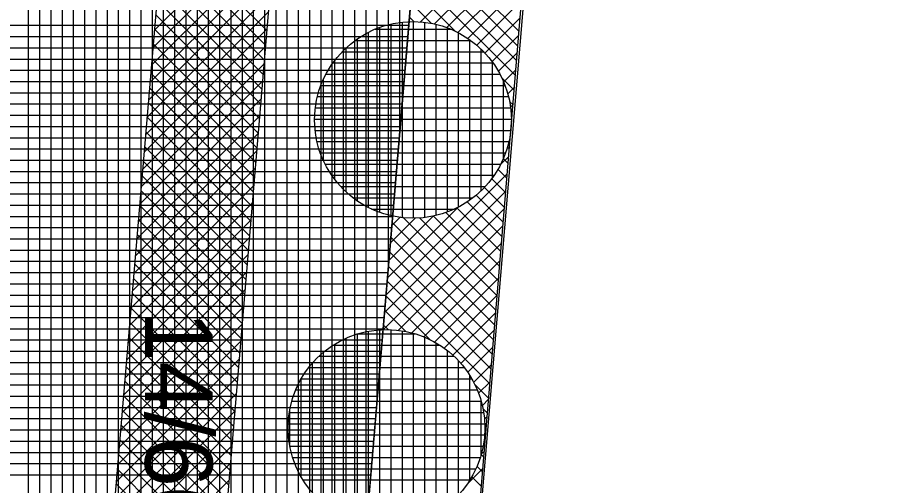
# Model space of a CAD drawing. Extents: x -565346 to -564154, y -1097386 to -1095620.
# Drawn here: x -564327.33 to -564311.65, y -1095932.9 to -1095924.57 of the extents above; entities that cross this region are included whole.
import ezdxf

# ---------------------------------------------------------------- set-up
doc = ezdxf.new("R2010")
doc.units = 0
for name, color, linetype in [('Vrstva 13', 7, 'Continuous'), ('Vrstva 40', 7, 'Continuous'), ('Vrstva 41', 7, 'Continuous'), ('Vrstva 42', 7, 'Continuous'), ('Vrstva 43', 7, 'Continuous'), ('Vrstva 44', 7, 'Continuous')]:
    doc.layers.add(name, color=color, linetype=linetype)

msp = doc.modelspace()

# ---------------------------------------------------------------- linework, layer by layer
at = {"layer": 'Vrstva 13'}
msp.add_line((-564316.23, -1095899.34), (-564320.51, -1095950.21), dxfattribs=at)
at = {"layer": 'Vrstva 41'}
msp.add_lwpolyline([(-564317.9, -1095918.68), (-564319.837, -1095918.359), (-564322.792, -1095953.471), (-564316.779, -1095990.732), (-564317.708, -1096006.365), (-564312.296, -1096047.478), (-564277.924, -1096113.563), (-564240.773, -1096165.119), (-564207.452, -1096208.029), (-564205.9, -1096206.84), (-564239.15, -1096163.95), (-564276.21, -1096112.52), (-564310.36, -1096046.86), (-564315.7, -1096006.29), (-564314.77, -1095990.63), (-564320.6, -1095954.5), (-564320.51, -1095950.21)], close=True, dxfattribs=at)
at = {"layer": 'Vrstva 42'}
for p, q in [((-564322.704, -1095922.613), (-564324.896, -1095924.805)), ((-564318.235, -1095922.728), (-564320.159, -1095924.651)), ((-564322.73, -1095922.922), (-564324.922, -1095925.113)), ((-564324.74, -1095922.956), (-564322.889, -1095924.807)), ((-564320.228, -1095923), (-564318.408, -1095924.82)), ((-564318.261, -1095923.036), (-564319.912, -1095924.687)), ((-564322.756, -1095923.231), (-564324.948, -1095925.422)), ((-564324.762, -1095923.217), (-564322.911, -1095925.068)), ((-564320.25, -1095923.261), (-564318.43, -1095925.081)), ((-564318.286, -1095923.344), (-564319.694, -1095924.752)), ((-564324.784, -1095923.478), (-564322.933, -1095925.329)), ((-564320.272, -1095923.522), (-564318.451, -1095925.342)), ((-564322.782, -1095923.54), (-564324.974, -1095925.731)), ((-564318.312, -1095923.653), (-564319.497, -1095924.838)), ((-564324.806, -1095923.738), (-564322.955, -1095925.59)), ((-564320.293, -1095923.783), (-564318.473, -1095925.603)), ((-564322.808, -1095923.848), (-564325, -1095926.04)), ((-564318.337, -1095923.961), (-564319.319, -1095924.943)), ((-564324.828, -1095923.999), (-564322.977, -1095925.851)), ((-564320.315, -1095924.044), (-564319.546, -1095924.813)), ((-564322.834, -1095924.157), (-564325.026, -1095926.349)), ((-564324.85, -1095924.26), (-564322.999, -1095926.112)), ((-564320.337, -1095924.305), (-564319.966, -1095924.677)), ((-564318.363, -1095924.27), (-564319.158, -1095925.065)), ((-564322.86, -1095924.466), (-564325.052, -1095926.658)), ((-564324.872, -1095924.521), (-564323.021, -1095926.372)), ((-564320.359, -1095924.566), (-564320.28, -1095924.645)), ((-564318.388, -1095924.578), (-564319.014, -1095925.203)), ((-564322.886, -1095924.775), (-564325.078, -1095926.966)), ((-564324.894, -1095924.782), (-564323.042, -1095926.633)), ((-564318.414, -1095924.886), (-564318.885, -1095925.357)), ((-564322.912, -1095925.084), (-564325.104, -1095927.275)), ((-564324.916, -1095925.043), (-564323.064, -1095926.894)), ((-564318.439, -1095925.195), (-564318.773, -1095925.529)), ((-564322.938, -1095925.393), (-564325.13, -1095927.584)), ((-564324.938, -1095925.304), (-564323.086, -1095927.155)), ((-564324.96, -1095925.565), (-564323.108, -1095927.416)), ((-564318.465, -1095925.503), (-564318.681, -1095925.719)), ((-564322.964, -1095925.701), (-564325.155, -1095927.893)), ((-564318.713, -1095925.646), (-564318.495, -1095925.864)), ((-564324.982, -1095925.826), (-564323.13, -1095927.677)), ((-564318.49, -1095925.811), (-564318.609, -1095925.93)), ((-564322.99, -1095926.01), (-564325.181, -1095928.202)), ((-564325.004, -1095926.086), (-564323.152, -1095927.938)), ((-564318.577, -1095926.066), (-564318.516, -1095926.126)), ((-564318.516, -1095926.12), (-564318.561, -1095926.165)), ((-564323.016, -1095926.319), (-564325.207, -1095928.511)), ((-564325.025, -1095926.347), (-564323.174, -1095928.199)), ((-564318.541, -1095926.428), (-564318.546, -1095926.433)), ((-564318.545, -1095926.38), (-564318.538, -1095926.387)), ((-564323.042, -1095926.628), (-564325.233, -1095928.819)), ((-564325.047, -1095926.608), (-564323.196, -1095928.46)), ((-564318.564, -1095926.643), (-564318.56, -1095926.648)), ((-564318.567, -1095926.736), (-564318.581, -1095926.75)), ((-564323.068, -1095926.937), (-564325.259, -1095929.128)), ((-564325.069, -1095926.869), (-564323.218, -1095928.72)), ((-564318.614, -1095926.876), (-564318.581, -1095926.909)), ((-564325.091, -1095927.13), (-564323.24, -1095928.981)), ((-564318.592, -1095927.045), (-564318.738, -1095927.19)), ((-564318.687, -1095927.086), (-564318.603, -1095927.171)), ((-564323.094, -1095927.246), (-564325.285, -1095929.437)), ((-564318.782, -1095927.275), (-564318.624, -1095927.432)), ((-564325.113, -1095927.391), (-564323.262, -1095929.242)), ((-564318.618, -1095927.353), (-564320.776, -1095929.511)), ((-564318.895, -1095927.444), (-564318.646, -1095927.693)), ((-564323.12, -1095927.554), (-564325.311, -1095929.746)), ((-564319.025, -1095927.596), (-564318.668, -1095927.954)), ((-564325.135, -1095927.652), (-564323.284, -1095929.503)), ((-564318.643, -1095927.662), (-564320.802, -1095929.82)), ((-564319.171, -1095927.733), (-564318.689, -1095928.215)), ((-564323.146, -1095927.863), (-564325.337, -1095930.055)), ((-564325.157, -1095927.913), (-564323.306, -1095929.764)), ((-564319.333, -1095927.854), (-564318.711, -1095928.477)), ((-564318.669, -1095927.97), (-564320.826, -1095930.127)), ((-564319.498, -1095927.95), (-564320.75, -1095929.202)), ((-564319.711, -1095928.042), (-564318.754, -1095928.999)), ((-564319.513, -1095927.958), (-564318.733, -1095928.738)), ((-564323.172, -1095928.172), (-564325.363, -1095930.364)), ((-564325.179, -1095928.174), (-564323.328, -1095930.025)), ((-564319.938, -1095928.107), (-564320.724, -1095928.893)), ((-564320.255, -1095928.142), (-564320.698, -1095928.584)), ((-564320.517, -1095928.121), (-564320.672, -1095928.275)), ((-564320.667, -1095928.218), (-564318.841, -1095930.044)), ((-564320.477, -1095928.125), (-564318.819, -1095929.783)), ((-564320.181, -1095928.138), (-564318.797, -1095929.522)), ((-564319.93, -1095928.106), (-564318.776, -1095929.26)), ((-564318.695, -1095928.278), (-564320.554, -1095930.138)), ((-564323.198, -1095928.481), (-564325.389, -1095930.672)), ((-564325.201, -1095928.435), (-564323.35, -1095930.286)), ((-564320.689, -1095928.479), (-564318.862, -1095930.305)), ((-564325.223, -1095928.695), (-564323.372, -1095930.547)), ((-564318.72, -1095928.587), (-564320.318, -1095930.184)), ((-564323.224, -1095928.79), (-564325.415, -1095930.981)), ((-564320.711, -1095928.74), (-564318.884, -1095930.566)), ((-564325.245, -1095928.956), (-564323.394, -1095930.808)), ((-564320.733, -1095929.001), (-564318.906, -1095930.828)), ((-564318.746, -1095928.895), (-564320.105, -1095930.255)), ((-564323.25, -1095929.099), (-564325.441, -1095931.29)), ((-564325.267, -1095929.217), (-564323.416, -1095931.068)), ((-564320.755, -1095929.262), (-564318.927, -1095931.089)), ((-564318.771, -1095929.203), (-564319.913, -1095930.346)), ((-564323.276, -1095929.407), (-564325.467, -1095931.599)), ((-564325.289, -1095929.478), (-564323.438, -1095931.329)), ((-564320.777, -1095929.522), (-564319.995, -1095930.304)), ((-564318.797, -1095929.512), (-564319.74, -1095930.455)), ((-564323.302, -1095929.716), (-564325.493, -1095931.908)), ((-564325.311, -1095929.739), (-564323.46, -1095931.59)), ((-564320.798, -1095929.783), (-564320.423, -1095930.158)), ((-564318.822, -1095929.82), (-564319.584, -1095930.583)), ((-564323.328, -1095930.025), (-564325.519, -1095932.216)), ((-564325.333, -1095930), (-564323.482, -1095931.851)), ((-564320.82, -1095930.044), (-564320.739, -1095930.125)), ((-564325.355, -1095930.261), (-564323.504, -1095932.112)), ((-564318.848, -1095930.129), (-564319.445, -1095930.726)), ((-564323.354, -1095930.334), (-564325.545, -1095932.525)), ((-564325.377, -1095930.522), (-564323.525, -1095932.373)), ((-564318.873, -1095930.437), (-564319.322, -1095930.885)), ((-564323.38, -1095930.643), (-564325.571, -1095932.834)), ((-564325.399, -1095930.783), (-564323.547, -1095932.634)), ((-564318.899, -1095930.745), (-564319.216, -1095931.062)), ((-564323.406, -1095930.952), (-564325.597, -1095933.143)), ((-564325.421, -1095931.043), (-564323.569, -1095932.895)), ((-564319.194, -1095931.105), (-564318.949, -1095931.35)), ((-564318.924, -1095931.054), (-564319.129, -1095931.258)), ((-564323.432, -1095931.26), (-564325.623, -1095933.452)), ((-564325.443, -1095931.304), (-564323.591, -1095933.156)), ((-564318.95, -1095931.362), (-564319.062, -1095931.474)), ((-564323.458, -1095931.569), (-564325.649, -1095933.761)), ((-564325.464, -1095931.565), (-564323.613, -1095933.416)), ((-564319.048, -1095931.533), (-564318.97, -1095931.611)), ((-564318.975, -1095931.67), (-564319.023, -1095931.718)), ((-564325.486, -1095931.826), (-564323.635, -1095933.677)), ((-564323.484, -1095931.878), (-564325.675, -1095934.069)), ((-564319.001, -1095931.979), (-564319.021, -1095931.999)), ((-564319.015, -1095931.849), (-564318.992, -1095931.873)), ((-564325.508, -1095932.087), (-564323.657, -1095933.938)), ((-564319.033, -1095932.115), (-564319.014, -1095932.134)), ((-564323.51, -1095932.187), (-564325.701, -1095934.378)), ((-564319.026, -1095932.287), (-564319.08, -1095932.341)), ((-564325.53, -1095932.348), (-564323.679, -1095934.199)), ((-564319.082, -1095932.348), (-564319.035, -1095932.395)), ((-564323.536, -1095932.496), (-564325.727, -1095934.687)), ((-564325.552, -1095932.609), (-564323.701, -1095934.46)), ((-564319.052, -1095932.596), (-564319.327, -1095932.871)), ((-564319.155, -1095932.559), (-564319.057, -1095932.656)), ((-564319.248, -1095932.748), (-564319.079, -1095932.917)), ((-564323.562, -1095932.805), (-564325.753, -1095934.996)), ((-564325.574, -1095932.87), (-564323.723, -1095934.721))]:
    msp.add_line(p, q, dxfattribs=at)
msp.add_lwpolyline([(-564322.318, -1095918.024), (-564324.311, -1095917.856), (-564327.322, -1095953.642), (-564321.3, -1095990.958), (-564322.226, -1096006.529), (-564316.652, -1096048.867), (-564298.213, -1096083.6), (-564281.777, -1096115.914), (-564244.285, -1096167.937), (-564211.109, -1096210.658), (-564209.483, -1096209.49), (-564242.801, -1096166.581), (-564280.063, -1096114.871), (-564296.384, -1096082.78), (-564314.716, -1096048.249), (-564320.218, -1096006.455), (-564319.291, -1095990.856), (-564325.309, -1095953.567)], close=True, dxfattribs=at)
at = {"layer": 'Vrstva 43'}
for p, q in [((-564327.13, -1095981.315), (-564327.13, -1095844.513)), ((-564326.93, -1095983.422), (-564326.93, -1095845.561)), ((-564326.73, -1095985.528), (-564326.73, -1095846.61)), ((-564326.53, -1095987.634), (-564326.53, -1095847.658)), ((-564326.33, -1095989.741), (-564326.33, -1095848.706)), ((-564326.13, -1095991.847), (-564326.13, -1095849.755)), ((-564325.93, -1095993.954), (-564325.93, -1095850.803)), ((-564325.73, -1095996.06), (-564325.73, -1095851.851)), ((-564325.53, -1095998.166), (-564325.53, -1095852.9)), ((-564325.33, -1096000.273), (-564325.33, -1095853.948)), ((-564325.13, -1096002.379), (-564325.13, -1095854.997)), ((-564324.93, -1096004.485), (-564324.93, -1095856.045)), ((-564324.73, -1096006.592), (-564324.73, -1095857.093)), ((-564324.53, -1096008.184), (-564324.53, -1095858.142)), ((-564324.33, -1096009.703), (-564324.33, -1095859.19)), ((-564324.13, -1096011.222), (-564324.13, -1095860.238)), ((-564323.93, -1096012.741), (-564323.93, -1095861.287)), ((-564323.73, -1096014.26), (-564323.73, -1095862.335)), ((-564323.53, -1096015.779), (-564323.53, -1095863.383)), ((-564323.33, -1096017.298), (-564323.33, -1095864.432)), ((-564323.13, -1096018.818), (-564323.13, -1095865.48)), ((-564322.93, -1096020.337), (-564322.93, -1095866.529)), ((-564322.73, -1095952.734), (-564322.73, -1095867.577)), ((-564322.53, -1095950.358), (-564322.53, -1095868.625)), ((-564322.33, -1095947.981), (-564322.33, -1095869.674)), ((-564322.13, -1095945.605), (-564322.13, -1095870.722)), ((-564321.93, -1095943.229), (-564321.93, -1095871.77)), ((-564321.73, -1095940.852), (-564321.73, -1095872.819)), ((-564321.53, -1095938.476), (-564321.53, -1095873.867)), ((-564321.33, -1095936.099), (-564321.33, -1095875.188)), ((-564321.13, -1095933.723), (-564321.13, -1095876.755)), ((-564320.93, -1095931.346), (-564320.93, -1095878.323)), ((-564320.73, -1095928.97), (-564320.73, -1095879.89)), ((-564320.53, -1095926.593), (-564320.53, -1095881.458)), ((-564330.843, -1095924.71), (-564320.371, -1095924.71)), ((-564330.835, -1095924.91), (-564320.388, -1095924.91)), ((-564330.827, -1095925.11), (-564320.405, -1095925.11)), ((-564330.819, -1095925.31), (-564320.422, -1095925.31)), ((-564330.811, -1095925.51), (-564320.439, -1095925.51)), ((-564330.803, -1095925.71), (-564320.456, -1095925.71)), ((-564330.795, -1095925.91), (-564320.472, -1095925.91)), ((-564330.786, -1095926.11), (-564320.489, -1095926.11)), ((-564330.778, -1095926.31), (-564320.506, -1095926.31)), ((-564330.77, -1095926.51), (-564320.523, -1095926.51)), ((-564330.762, -1095926.71), (-564320.54, -1095926.71)), ((-564330.754, -1095926.91), (-564320.557, -1095926.91)), ((-564330.746, -1095927.11), (-564320.573, -1095927.11)), ((-564330.738, -1095927.31), (-564320.59, -1095927.31)), ((-564330.73, -1095927.51), (-564320.607, -1095927.51)), ((-564330.722, -1095927.71), (-564320.624, -1095927.71)), ((-564330.714, -1095927.91), (-564320.641, -1095927.91)), ((-564330.705, -1095928.11), (-564320.658, -1095928.11)), ((-564330.697, -1095928.31), (-564320.674, -1095928.31)), ((-564330.689, -1095928.51), (-564320.691, -1095928.51)), ((-564330.681, -1095928.71), (-564320.708, -1095928.71)), ((-564330.673, -1095928.91), (-564320.725, -1095928.91)), ((-564330.665, -1095929.11), (-564320.742, -1095929.11)), ((-564330.657, -1095929.31), (-564320.759, -1095929.31)), ((-564330.649, -1095929.51), (-564320.775, -1095929.51)), ((-564330.641, -1095929.71), (-564320.792, -1095929.71)), ((-564330.633, -1095929.91), (-564320.809, -1095929.91)), ((-564330.624, -1095930.11), (-564320.826, -1095930.11)), ((-564330.616, -1095930.31), (-564320.843, -1095930.31)), ((-564330.608, -1095930.51), (-564320.86, -1095930.51)), ((-564330.6, -1095930.71), (-564320.876, -1095930.71)), ((-564330.592, -1095930.91), (-564320.893, -1095930.91)), ((-564330.584, -1095931.11), (-564320.91, -1095931.11)), ((-564330.576, -1095931.31), (-564320.927, -1095931.31)), ((-564330.568, -1095931.51), (-564320.944, -1095931.51)), ((-564330.56, -1095931.71), (-564320.961, -1095931.71)), ((-564330.552, -1095931.91), (-564320.977, -1095931.91)), ((-564330.543, -1095932.11), (-564320.994, -1095932.11)), ((-564330.535, -1095932.31), (-564321.011, -1095932.31)), ((-564330.527, -1095932.51), (-564321.028, -1095932.51)), ((-564330.519, -1095932.71), (-564321.045, -1095932.71))]:
    msp.add_line(p, q, dxfattribs=at)
msp.add_lwpolyline([(-564312.296, -1096047.478), (-564317.708, -1096006.365), (-564316.779, -1095990.732), (-564322.792, -1095953.471), (-564319.837, -1095918.359), (-564317.9, -1095918.68), (-564316.23, -1095899.34), (-564317.284, -1095891.096), (-564319.268, -1095891.349), (-564321.435, -1095874.365), (-564327.225, -1095844.015), (-564327.939, -1095835.213), (-564325.945, -1095835.054), (-564328.86, -1095798.5), (-564329.554, -1095765.383)], dxfattribs=at)
at = {"layer": 'Vrstva 44'}
for p, q in [((-564320.969, -1095924.78), (-564319.62, -1095924.78)), ((-564320.89, -1095924.749), (-564320.89, -1095928.038)), ((-564320.69, -1095924.691), (-564320.69, -1095928.099)), ((-564320.49, -1095924.656), (-564320.49, -1095928.132)), ((-564320.29, -1095924.645), (-564320.29, -1095928.142)), ((-564320.09, -1095924.657), (-564320.09, -1095928.13)), ((-564319.89, -1095924.693), (-564319.89, -1095928.094)), ((-564319.69, -1095924.754), (-564319.69, -1095928.035)), ((-564321.09, -1095924.835), (-564321.09, -1095927.953)), ((-564319.49, -1095924.842), (-564319.49, -1095927.945)), ((-564321.325, -1095924.98), (-564319.268, -1095924.98)), ((-564321.29, -1095924.956), (-564321.29, -1095927.832)), ((-564319.29, -1095924.964), (-564319.29, -1095927.824)), ((-564321.554, -1095925.18), (-564319.038, -1095925.18)), ((-564321.49, -1095925.114), (-564321.49, -1095927.672)), ((-564319.09, -1095925.128), (-564319.09, -1095927.66)), ((-564321.722, -1095925.38), (-564318.871, -1095925.38)), ((-564321.69, -1095925.338), (-564321.69, -1095927.449)), ((-564318.89, -1095925.355), (-564318.89, -1095927.435)), ((-564321.89, -1095925.673), (-564321.89, -1095927.116)), ((-564321.843, -1095925.58), (-564318.749, -1095925.58)), ((-564318.69, -1095925.7), (-564318.69, -1095927.083)), ((-564321.934, -1095925.78), (-564318.66, -1095925.78)), ((-564321.996, -1095925.98), (-564318.597, -1095925.98)), ((-564322.032, -1095926.18), (-564318.559, -1095926.18)), ((-564322.044, -1095926.38), (-564318.548, -1095926.38)), ((-564322.035, -1095926.58), (-564318.558, -1095926.58)), ((-564322.002, -1095926.78), (-564318.591, -1095926.78)), ((-564321.944, -1095926.98), (-564318.648, -1095926.98)), ((-564321.858, -1095927.18), (-564318.734, -1095927.18)), ((-564321.741, -1095927.38), (-564318.853, -1095927.38)), ((-564321.58, -1095927.58), (-564319.01, -1095927.58)), ((-564321.363, -1095927.78), (-564319.23, -1095927.78)), ((-564321.031, -1095927.98), (-564319.56, -1095927.98)), ((-564321.29, -1095930.206), (-564321.29, -1095933.543)), ((-564321.272, -1095930.2), (-564320.258, -1095930.2)), ((-564321.09, -1095930.155), (-564321.09, -1095933.592)), ((-564320.89, -1095930.129), (-564320.89, -1095933.618)), ((-564320.69, -1095930.127), (-564320.69, -1095933.621)), ((-564320.49, -1095930.148), (-564320.49, -1095933.602)), ((-564320.29, -1095930.192), (-564320.29, -1095933.557)), ((-564320.09, -1095930.26), (-564320.09, -1095933.486)), ((-564321.709, -1095930.4), (-564319.826, -1095930.4)), ((-564321.69, -1095930.388), (-564321.69, -1095933.359)), ((-564321.49, -1095930.282), (-564321.49, -1095933.465)), ((-564319.89, -1095930.361), (-564319.89, -1095933.387)), ((-564321.89, -1095930.535), (-564321.89, -1095933.214)), ((-564319.69, -1095930.496), (-564319.69, -1095933.252)), ((-564322.09, -1095930.73), (-564322.09, -1095933.019)), ((-564321.966, -1095930.6), (-564319.569, -1095930.6)), ((-564319.49, -1095930.68), (-564319.49, -1095933.069)), ((-564322.146, -1095930.8), (-564319.387, -1095930.8)), ((-564322.29, -1095931.015), (-564322.29, -1095932.734)), ((-564322.282, -1095931), (-564319.252, -1095931)), ((-564319.29, -1095930.938), (-564319.29, -1095932.811)), ((-564322.38, -1095931.2), (-564319.153, -1095931.2)), ((-564322.449, -1095931.4), (-564319.084, -1095931.4)), ((-564319.09, -1095931.378), (-564319.09, -1095932.37)), ((-564322.494, -1095931.6), (-564319.04, -1095931.6)), ((-564322.49, -1095931.578), (-564322.49, -1095932.167)), ((-564322.514, -1095931.8), (-564319.019, -1095931.8)), ((-564322.51, -1095932), (-564319.021, -1095932)), ((-564322.484, -1095932.2), (-564319.049, -1095932.2)), ((-564322.434, -1095932.4), (-564319.1, -1095932.4)), ((-564322.358, -1095932.6), (-564319.176, -1095932.6)), ((-564322.249, -1095932.8), (-564319.283, -1095932.8))]:
    msp.add_line(p, q, dxfattribs=at)
for centre in [(-564320.296, -1095926.394), (-564320.767, -1095931.874)]:
    msp.add_circle(centre, 1.75, dxfattribs=at)

# ---------------------------------------------------------------- texts
at = {"layer": 'Vrstva 40'}
msp.add_text('14/60', height=1.2, rotation=270, dxfattribs=at).set_placement((-564325.06, -1095929.8))

doc.saveas('drawing.dxf')
